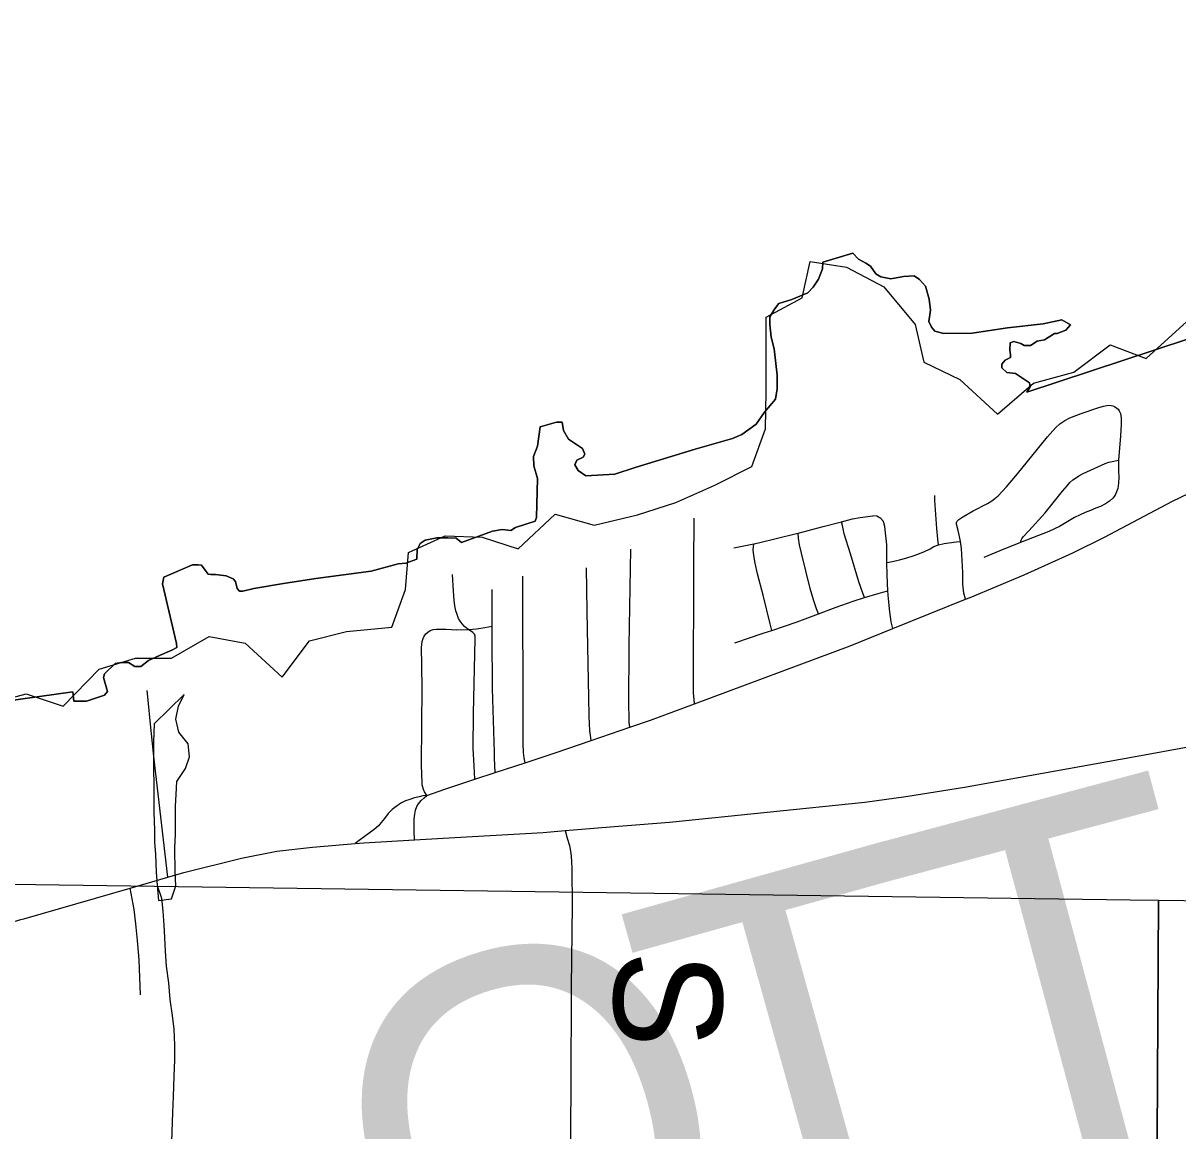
# Model space of a CAD drawing. Extents: x 0 to 34, y 0 to 22.
# Drawn here: x 4.4958 to 4.7988, y 18.3789 to 18.6696 of the extents above; entities that cross this region are included whole.
import ezdxf

# ---------------------------------------------------------------- set-up
doc = ezdxf.new("R2010")
doc.units = 0
for name, color, linetype in [('GM_X_Corporation', 7, 'Continuous'), ('GM_X_County_Text', 7, 'Continuous'), ('GM_X_Major_Lake', 7, 'Continuous'), ('GM_X_Minor_River', 7, 'Continuous'), ('GM_X_State_Route', 7, 'Continuous'), ('GM_X_Township_Road', 7, 'Continuous'), ('GM_X_Township_Road_Text', 7, 'Continuous')]:
    doc.layers.add(name, color=color, linetype=linetype)

msp = doc.modelspace()

# ---------------------------------------------------------------- linework, layer by layer
at = {"layer": 'GM_X_Corporation'}
for points in [[(4.80979, 18.5895), (4.75916, 18.57276), (4.76005, 18.57414), (4.75989, 18.57519), (4.75624, 18.57771), (4.75396, 18.57796), (4.75258, 18.57917), (4.75266, 18.58015), (4.75347, 18.58113), (4.75493, 18.58186), (4.75493, 18.58259), (4.75469, 18.58381), (4.75477, 18.58568), (4.75575, 18.58608), (4.75762, 18.58551), (4.75851, 18.58503), (4.76013, 18.58503), (4.76192, 18.58617), (4.76379, 18.58649), (4.7664, 18.5882), (4.76713, 18.5882), (4.7694, 18.58901), (4.77063, 18.59041), (4.76834, 18.59177), (4.76344, 18.59073), (4.75412, 18.58966), (4.74486, 18.58828), (4.73738, 18.5882), (4.73502, 18.58877), (4.73413, 18.58982), (4.73348, 18.59129), (4.73389, 18.59429), (4.73356, 18.59714), (4.73259, 18.60055), (4.73104, 18.60234), (4.72958, 18.60331), (4.72681, 18.60315), (4.72348, 18.6025), (4.72088, 18.60307), (4.71958, 18.6038), (4.7182, 18.60583), (4.71698, 18.60665), (4.71617, 18.60705), (4.71503, 18.6077), (4.71349, 18.60925), (4.70568, 18.60689), (4.7056, 18.6051), (4.70455, 18.60242), (4.70316, 18.6003), (4.7017, 18.59884), (4.69756, 18.59705), (4.69414, 18.596), (4.69301, 18.59454), (4.69179, 18.59258), (4.69171, 18.59055), (4.69211, 18.58722), (4.69292, 18.58413), (4.69365, 18.57722), (4.69365, 18.57365), (4.69325, 18.57089), (4.69032, 18.56755), (4.68813, 18.56438), (4.68439, 18.56162), (4.68195, 18.56065), (4.67212, 18.5578), (4.65643, 18.55301), (4.65107, 18.55122), (4.64351, 18.55081), (4.64148, 18.55219), (4.64059, 18.55366), (4.64115, 18.55496), (4.64278, 18.55569), (4.64319, 18.5565), (4.64262, 18.55796), (4.64026, 18.55959), (4.63896, 18.5604), (4.63758, 18.56268), (4.63725, 18.56487), (4.63579, 18.56487), (4.63148, 18.56365), (4.63075, 18.55861), (4.62978, 18.55593), (4.62986, 18.55341), (4.63075, 18.55008), (4.63051, 18.53992), (4.63018, 18.53894), (4.62498, 18.53724), (4.62376, 18.53643), (4.62149, 18.53675), (4.61897, 18.53626), (4.61084, 18.53334), (4.60946, 18.53448), (4.60727, 18.53456), (4.60434, 18.53456), (4.60133, 18.53391), (4.60003, 18.53309), (4.59922, 18.53147), (4.59914, 18.52895), (4.59621, 18.52789), (4.59426, 18.52773), (4.58719, 18.52578), (4.57264, 18.52391), (4.56419, 18.52253), (4.55639, 18.52123), (4.55346, 18.52058), (4.55265, 18.52058), (4.552, 18.52123), (4.55159, 18.5231), (4.55094, 18.52375), (4.54907, 18.52456), (4.54631, 18.52489), (4.54509, 18.52489), (4.54436, 18.52505), (4.54363, 18.5261), (4.54265, 18.52741), (4.54176, 18.52749), (4.5403, 18.52749), (4.53274, 18.52424), (4.53241, 18.52245), (4.53607, 18.50684), (4.53615, 18.50579), (4.53485, 18.50505), (4.5316, 18.50368), (4.52876, 18.50237), (4.52672, 18.50083), (4.52518, 18.50083), (4.52347, 18.5018), (4.52168, 18.5018), (4.51998, 18.50156), (4.51722, 18.49888), (4.51697, 18.4979), (4.51795, 18.49425), (4.51722, 18.49327), (4.5125, 18.49165), (4.50917, 18.49173), (4.50892, 18.49417), (4.49137, 18.49173)], [(4.49137, 18.49173), (4.50892, 18.49417), (4.50917, 18.49173), (4.5125, 18.49165), (4.51722, 18.49327), (4.51795, 18.49425), (4.51697, 18.4979), (4.51722, 18.49888), (4.51998, 18.50156), (4.52168, 18.5018), (4.52347, 18.5018), (4.52518, 18.50083), (4.52672, 18.50083), (4.52876, 18.50237), (4.5316, 18.50368), (4.53485, 18.50505), (4.53615, 18.50579), (4.53607, 18.50684), (4.53241, 18.52245), (4.53274, 18.52424), (4.5403, 18.52749), (4.54176, 18.52749), (4.54265, 18.52741), (4.54363, 18.5261), (4.54436, 18.52505), (4.54509, 18.52489), (4.54631, 18.52489), (4.54907, 18.52456), (4.55094, 18.52375), (4.55159, 18.5231), (4.552, 18.52123), (4.55265, 18.52058), (4.55346, 18.52058), (4.55639, 18.52123), (4.56419, 18.52253), (4.57264, 18.52391), (4.58719, 18.52578), (4.59426, 18.52773), (4.59621, 18.52789), (4.59914, 18.52895), (4.59922, 18.53147), (4.60003, 18.53309), (4.60133, 18.53391), (4.60434, 18.53456), (4.60727, 18.53456), (4.60946, 18.53448), (4.61084, 18.53334), (4.61897, 18.53626), (4.62149, 18.53675), (4.62376, 18.53643), (4.62498, 18.53724), (4.63018, 18.53894), (4.63051, 18.53992), (4.63075, 18.55008), (4.62986, 18.55341), (4.62978, 18.55593), (4.63075, 18.55861), (4.63148, 18.56365), (4.63579, 18.56487), (4.63725, 18.56487), (4.63758, 18.56268), (4.63896, 18.5604), (4.64026, 18.55959), (4.64262, 18.55796), (4.64319, 18.5565), (4.64278, 18.55569), (4.64115, 18.55496), (4.64059, 18.55366), (4.64148, 18.55219), (4.64351, 18.55081), (4.65107, 18.55122), (4.65643, 18.55301), (4.67212, 18.5578), (4.68195, 18.56065), (4.68439, 18.56162), (4.68813, 18.56438), (4.69032, 18.56755), (4.69325, 18.57089), (4.69365, 18.57365), (4.69365, 18.57722), (4.69292, 18.58413), (4.69211, 18.58722), (4.69171, 18.59055), (4.69179, 18.59258), (4.69301, 18.59454), (4.69414, 18.596), (4.69756, 18.59705), (4.7017, 18.59884), (4.70316, 18.6003), (4.70455, 18.60242), (4.7056, 18.6051), (4.70568, 18.60689), (4.71349, 18.60925), (4.71503, 18.6077), (4.71617, 18.60705), (4.71698, 18.60665), (4.7182, 18.60583), (4.71958, 18.6038), (4.72088, 18.60307), (4.72348, 18.6025), (4.72681, 18.60315), (4.72958, 18.60331), (4.73104, 18.60234), (4.73259, 18.60055), (4.73356, 18.59714), (4.73389, 18.59429), (4.73348, 18.59129), (4.73413, 18.58982), (4.73502, 18.58877), (4.73738, 18.5882), (4.74486, 18.58828), (4.75412, 18.58966), (4.76344, 18.59073), (4.76834, 18.59177), (4.77063, 18.59041), (4.7694, 18.58901), (4.76713, 18.5882), (4.7664, 18.5882), (4.76379, 18.58649), (4.76192, 18.58617), (4.76013, 18.58503), (4.75851, 18.58503), (4.75762, 18.58551), (4.75575, 18.58608), (4.75477, 18.58568), (4.75469, 18.58381), (4.75493, 18.58259), (4.75493, 18.58186), (4.75347, 18.58113), (4.75266, 18.58015), (4.75258, 18.57917), (4.75396, 18.57796), (4.75624, 18.57771), (4.75989, 18.57519), (4.76005, 18.57414), (4.75916, 18.57276), (4.80979, 18.5895)]]:
    msp.add_lwpolyline(points, dxfattribs=at)
for points in [[(4.78631, 18.43953), (4.79371, 18.43949), (4.7909, 17.94084), (4.28639, 17.94519), (4.29299, 18.44647)], [(5.2907, 18.43288), (5.30482, 18.43261), (5.30041, 17.93698), (5.29864, 17.93686), (4.7909, 17.94084), (4.79371, 18.43949)]]:
    msp.add_lwpolyline(points, close=True, dxfattribs=at)
at = {"layer": 'GM_X_Major_Lake'}
msp.add_lwpolyline([(4.48679, 18.49098), (4.49665, 18.49364), (4.50632, 18.49041), (4.5158, 18.5001), (4.52528, 18.50295), (4.53476, 18.50295), (4.54462, 18.50865), (4.5541, 18.50694), (4.56377, 18.49801), (4.57097, 18.50751), (4.58064, 18.50998), (4.59258, 18.51112), (4.59618, 18.521), (4.59694, 18.53069), (4.60661, 18.53506), (4.61628, 18.53468), (4.62576, 18.53164), (4.63543, 18.54076), (4.64567, 18.53791), (4.65704, 18.54057), (4.66709, 18.5438), (4.67733, 18.54836), (4.687, 18.5533), (4.6906, 18.56318), (4.69079, 18.57286), (4.69078, 18.59243), (4.70026, 18.59756), (4.70235, 18.60705), (4.71183, 18.60553), (4.72169, 18.60041), (4.72984, 18.59053), (4.73212, 18.58066), (4.7416, 18.5761), (4.75146, 18.56698), (4.76094, 18.57515), (4.77155, 18.578), (4.78103, 18.58522), (4.79051, 18.58161), (4.80113, 18.5913)], dxfattribs=at)
at = {"layer": 'GM_X_Minor_River'}
msp.add_line((4.53812, 18.49341), (4.53018, 18.48577), dxfattribs=at)
for points in [[(4.53018, 18.48577), (4.53002, 18.48102), (4.53011, 18.46259), (4.53032, 18.45784), (4.53034, 18.45461), (4.53055, 18.45157), (4.53076, 18.44682), (4.53097, 18.4434), (4.53137, 18.43941), (4.53478, 18.4398), (4.5359, 18.44323), (4.5357, 18.44684), (4.53566, 18.4533), (4.53584, 18.45672), (4.5358, 18.46414), (4.53597, 18.46718), (4.53614, 18.4706), (4.5384, 18.47403), (4.53953, 18.47708), (4.53913, 18.4805), (4.53665, 18.48352), (4.53587, 18.48694), (4.53661, 18.49037), (4.53812, 18.49341)], [(4.53098, 18.44333), (4.53212, 18.43998), (4.53252, 18.43656), (4.53273, 18.43295), (4.53294, 18.42972), (4.53314, 18.42611), (4.53335, 18.42212), (4.53395, 18.41776), (4.53435, 18.41339), (4.53494, 18.40921), (4.53534, 18.4056), (4.53555, 18.40142), (4.53557, 18.39762), (4.5354, 18.39325), (4.53524, 18.38793), (4.53507, 18.38374), (4.53473, 18.37614)]]:
    msp.add_lwpolyline(points, dxfattribs=at)
at = {"layer": 'GM_X_State_Route'}
for points in [[(4.59848, 18.45534), (4.60908, 18.4559), (4.63228, 18.45727), (4.63807, 18.45774), (4.64983, 18.45871), (4.6654, 18.45992), (4.71666, 18.4652), (4.72745, 18.46667), (4.74281, 18.46915), (4.78718, 18.4771), (4.81777, 18.4827)], [(4.49347, 18.43391), (4.49528, 18.43439), (4.49604, 18.4346), (4.5239, 18.44264), (4.53379, 18.44549), (4.53799, 18.4467), (4.55315, 18.45048), (4.56239, 18.45229), (4.57173, 18.45339), (4.58299, 18.45432), (4.58522, 18.4545), (4.59848, 18.45534)]]:
    msp.add_lwpolyline(points, dxfattribs=at)
at = {"layer": 'GM_X_Township_Road'}
for p, q in [((4.68232, 18.53189), (4.68755, 18.53296)), ((4.61888, 18.51134), (4.61887, 18.52102)), ((4.72398, 18.51073), (4.74311, 18.51842)), ((4.64488, 18.48138), (4.65504, 18.48487))]:
    msp.add_line(p, q, dxfattribs=at)
for points in [[(4.74311, 18.51842), (4.74433, 18.51891), (4.7585, 18.52486), (4.77123, 18.53059), (4.77956, 18.53475), (4.79741, 18.5442), (4.80582, 18.54823), (4.81994, 18.55473), (4.83278, 18.56026), (4.85142, 18.56801), (4.86137, 18.57236), (4.86836, 18.57568), (4.87662, 18.57996), (4.90123, 18.59322), (4.9218, 18.60419), (4.94661, 18.61705), (4.95747, 18.62307), (4.9735, 18.63229), (4.99897, 18.64719), (5.03732, 18.66961)], [(4.74177, 18.53362), (4.7415, 18.53493), (4.74115, 18.53647), (4.7408, 18.53781), (4.74069, 18.53821), (4.74069, 18.53856), (4.7408, 18.53886), (4.74131, 18.53934), (4.74241, 18.54009), (4.74509, 18.54159), (4.74886, 18.54353), (4.74998, 18.54425), (4.75077, 18.54484), (4.75169, 18.5456), (4.75385, 18.54793), (4.75671, 18.55138), (4.76463, 18.56107), (4.76669, 18.5634), (4.76783, 18.56444), (4.76912, 18.56531), (4.7705, 18.56602), (4.77339, 18.56714), (4.77779, 18.56869), (4.77931, 18.5691), (4.78064, 18.56932), (4.78126, 18.5693), (4.78175, 18.56917), (4.7822, 18.56897), (4.78275, 18.56861), (4.78315, 18.56828), (4.78344, 18.56785), (4.78373, 18.56716), (4.78387, 18.56654), (4.78391, 18.56596), (4.78395, 18.56433), (4.78379, 18.5613), (4.78325, 18.5549)], [(4.75755, 18.53329), (4.75767, 18.53391), (4.75785, 18.53427), (4.75822, 18.53478), (4.75974, 18.53638), (4.76395, 18.5411), (4.76852, 18.54676), (4.76972, 18.54817), (4.77048, 18.54905), (4.77121, 18.54974), (4.77193, 18.55024), (4.77284, 18.55082), (4.774, 18.55144), (4.77974, 18.55405), (4.78072, 18.55438), (4.78155, 18.55456), (4.78325, 18.5549)], [(4.78325, 18.5549), (4.78324, 18.55201), (4.78329, 18.55046), (4.78324, 18.5489), (4.78301, 18.54745), (4.78271, 18.54663), (4.78235, 18.54578), (4.78174, 18.54498), (4.7809, 18.54418), (4.77981, 18.54343), (4.7785, 18.54277), (4.77731, 18.5423), (4.77591, 18.54174), (4.7745, 18.54118), (4.77317, 18.54062), (4.77168, 18.5399), (4.76775, 18.53754), (4.76497, 18.53624), (4.76069, 18.53451), (4.75755, 18.53329)], [(4.73596, 18.53272), (4.73583, 18.53419), (4.7356, 18.53703), (4.73504, 18.54433), (4.735, 18.54563)], [(4.67199, 18.49102), (4.67187, 18.49217), (4.67168, 18.49377), (4.67182, 18.52736), (4.67189, 18.53967)], [(4.71057, 18.53877), (4.71347, 18.53952), (4.71544, 18.53991), (4.71878, 18.54035)], [(4.72248, 18.52805), (4.72241, 18.5327), (4.72211, 18.53584), (4.72188, 18.53749), (4.72155, 18.53886), (4.72089, 18.53965), (4.71984, 18.54024), (4.71878, 18.54035)], [(4.69914, 18.5358), (4.70571, 18.53752), (4.71057, 18.53877)], [(4.71657, 18.51888), (4.71617, 18.52002), (4.71514, 18.52298), (4.71289, 18.53033), (4.71124, 18.53558), (4.71078, 18.53775), (4.71057, 18.53877)], [(4.68755, 18.53296), (4.68879, 18.53321), (4.69877, 18.53571), (4.69914, 18.5358)], [(4.70448, 18.51461), (4.70403, 18.51588), (4.70317, 18.51831), (4.70232, 18.52127), (4.70008, 18.53052), (4.69949, 18.53275), (4.69923, 18.53446), (4.69914, 18.5358)], [(4.73596, 18.53272), (4.7375, 18.53302), (4.73875, 18.53322), (4.74072, 18.53348), (4.74177, 18.53362)], [(4.74311, 18.51842), (4.74268, 18.52), (4.74235, 18.52237), (4.74235, 18.52547), (4.74206, 18.53173), (4.74177, 18.53362)], [(4.65504, 18.48487), (4.65483, 18.4861), (4.6548, 18.48728), (4.65476, 18.49084), (4.65484, 18.50619), (4.65532, 18.53159)], [(4.69225, 18.51024), (4.69182, 18.51201), (4.68998, 18.51949), (4.68853, 18.52507), (4.68788, 18.52789), (4.68755, 18.52993), (4.68741, 18.53144), (4.68755, 18.53296)], [(4.72248, 18.52805), (4.72392, 18.52836), (4.72575, 18.52876), (4.72746, 18.52922), (4.72963, 18.52994), (4.73212, 18.53086), (4.73381, 18.53167), (4.73481, 18.53224), (4.73596, 18.53272)], [(4.75755, 18.53329), (4.7521, 18.53116), (4.74789, 18.5294)], [(4.72274, 18.52061), (4.72252, 18.52474), (4.72248, 18.52805)], [(4.61271, 18.51048), (4.61217, 18.51083), (4.61161, 18.51129), (4.611, 18.51197), (4.61052, 18.51268), (4.61011, 18.51342), (4.60968, 18.51439), (4.6094, 18.51538), (4.60912, 18.51667), (4.60892, 18.51817), (4.60875, 18.52052), (4.60853, 18.52495)], [(4.62756, 18.47555), (4.62728, 18.4768), (4.62714, 18.47826), (4.62705, 18.48059), (4.62701, 18.48589), (4.62697, 18.52449)], [(4.64488, 18.48138), (4.64468, 18.48274), (4.6445, 18.48391), (4.64437, 18.48774), (4.64427, 18.49267), (4.64397, 18.50605), (4.64385, 18.51529), (4.64366, 18.52669)], [(4.70448, 18.51461), (4.70919, 18.51637), (4.7136, 18.51797), (4.71657, 18.51888)], [(4.71657, 18.51888), (4.72015, 18.51997), (4.72142, 18.52029), (4.72274, 18.52061)], [(4.72398, 18.51073), (4.72359, 18.51247), (4.72322, 18.51515), (4.72285, 18.5185), (4.72274, 18.52061)], [(4.69225, 18.51024), (4.69895, 18.51254), (4.70448, 18.51461)], [(4.60174, 18.46698), (4.60118, 18.46794), (4.60087, 18.46855), (4.60067, 18.46914), (4.60056, 18.46976), (4.60051, 18.47038), (4.60032, 18.47478), (4.60043, 18.48563), (4.60052, 18.49492), (4.60041, 18.50112), (4.6004, 18.50579), (4.60053, 18.50736), (4.60076, 18.50816), (4.60106, 18.50876), (4.6015, 18.50938), (4.60205, 18.50983), (4.60264, 18.51019), (4.60343, 18.51048), (4.60419, 18.51056), (4.60528, 18.5106), (4.60681, 18.51058), (4.60963, 18.51044), (4.61271, 18.51048)], [(4.61271, 18.51048), (4.61481, 18.51068), (4.61694, 18.51098), (4.61888, 18.51134)], [(4.61432, 18.47118), (4.61416, 18.47473), (4.61395, 18.47931), (4.61396, 18.48849), (4.61445, 18.50801), (4.61441, 18.50872), (4.61423, 18.5093), (4.61385, 18.50971), (4.61271, 18.51048)], [(4.61965, 18.47294), (4.61955, 18.47669), (4.61951, 18.47821), (4.619, 18.49502), (4.6189, 18.50879), (4.61888, 18.51134)], [(4.67199, 18.49102), (4.71281, 18.50624), (4.72398, 18.51073)], [(4.68257, 18.50702), (4.69004, 18.50949), (4.69225, 18.51024)], [(4.53379, 18.44549), (4.53012, 18.4772), (4.52919, 18.48653), (4.52874, 18.49105), (4.52838, 18.49449)], [(4.65504, 18.48487), (4.66041, 18.48671), (4.67199, 18.49102)], [(4.62756, 18.47555), (4.63544, 18.47814), (4.64488, 18.48138)], [(4.61432, 18.47118), (4.61965, 18.47294), (4.62756, 18.47555)], [(4.60174, 18.46698), (4.60647, 18.46864), (4.61432, 18.47118)], [(4.60174, 18.46698), (4.60073, 18.46681), (4.59972, 18.4666), (4.59849, 18.4663), (4.59726, 18.46592), (4.59616, 18.46552), (4.59513, 18.46499), (4.59406, 18.46433), (4.59265, 18.46328), (4.59165, 18.46223), (4.59069, 18.46091), (4.58982, 18.45982), (4.58905, 18.459), (4.58791, 18.45804), (4.58402, 18.45509), (4.58299, 18.45432)], [(4.59848, 18.45534), (4.59844, 18.45769), (4.5984, 18.45968), (4.59845, 18.46075), (4.59858, 18.46202), (4.5988, 18.4631), (4.59916, 18.46406), (4.59961, 18.46479), (4.6003, 18.46561), (4.60103, 18.46635), (4.60174, 18.46698)], [(4.63807, 18.45774), (4.63862, 18.45574), (4.63915, 18.45386), (4.63953, 18.45177), (4.63968, 18.44978), (4.6398, 18.44754), (4.63987, 18.43826), (4.63967, 18.41665), (4.63954, 18.3904), (4.63926, 18.35953)], [(4.52661, 18.41466), (4.52626, 18.42382), (4.52584, 18.4289), (4.52541, 18.43328), (4.52494, 18.43704), (4.5239, 18.44264)]]:
    msp.add_lwpolyline(points, dxfattribs=at)

# ---------------------------------------------------------------- texts
at = {"layer": 'GM_X_County_Text'}
for s, rotation, p in [('T', 14.9823, (4.74359, 18.36277)), ('T', 15.6077, (4.67563, 18.34378)), ('O', 17.0779, (4.59619, 18.31937))]:
    msp.add_text(s, height=0.0947, rotation=rotation, dxfattribs=at).set_placement(p)
at = {"layer": 'GM_X_Township_Road_Text'}
msp.add_text('S', height=0.02841, rotation=268.7978, dxfattribs=at).set_placement((4.65112, 18.42636))

doc.saveas('drawing.dxf')
